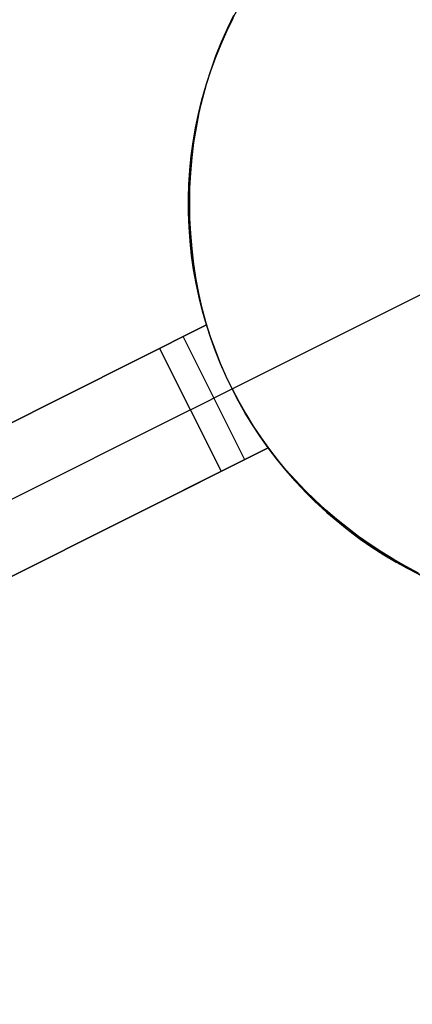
# Model space of a CAD drawing. Header units: millimetres. Extents: x 6239 to 7218, y -13987 to -13139.
# Tile 285 of 296: x 6791.83 to 6794.69, y -13398.56 to -13391.39. Entities that reach past the tile are written whole.
import ezdxf

# ---------------------------------------------------------------- set-up
doc = ezdxf.new("R2010")
doc.units = ezdxf.units.MM
doc.layers.add('color', color=7, linetype='Continuous')

msp = doc.modelspace()

# ---------------------------------------------------------------- linework, layer by layer
at = {"layer": 'color', "color": 254, "true_color": 0xcad1ee}
for p, q in [((6793.3755, -13391.3903, 3.1105), (6793.4235, -13391.2983, 3.1105)), ((6793.3308, -13391.4838, 3.1105), (6793.3755, -13391.3903, 3.1105)), ((6793.3807, -13391.3799, -7.3), (6793.3356, -13391.4732, -7.3)), ((6793.3807, -13391.3799, -7.3), (6793.3356, -13391.4732, -7.3)), ((6793.342, -13391.4511, 12.8246), (6793.3887, -13391.3542, 12.7813)), ((6793.342, -13391.4511, 12.8246), (6793.3887, -13391.3542, 12.7813)), ((6793.2892, -13391.5789, 3.1105), (6793.3308, -13391.4838, 3.1105)), ((6793.3356, -13391.4732, -7.3), (6793.2938, -13391.5679, -7.3)), ((6793.3356, -13391.4732, -7.3), (6793.2938, -13391.5679, -7.3)), ((6793.2988, -13391.5498, 12.8674), (6793.342, -13391.4511, 12.8246)), ((6793.2988, -13391.5498, 12.8674), (6793.342, -13391.4511, 12.8246)), ((6793.2591, -13391.6503, 12.9097), (6793.2988, -13391.5498, 12.8674)), ((6793.2591, -13391.6503, 12.9097), (6793.2988, -13391.5498, 12.8674)), ((6793.251, -13391.6753, 3.1105), (6793.2892, -13391.5789, 3.1105)), ((6793.2938, -13391.5679, -7.3), (6793.2553, -13391.6641, -7.3)), ((6793.2938, -13391.5679, -7.3), (6793.2553, -13391.6641, -7.3)), ((6793.2162, -13391.7731, 3.1105), (6793.251, -13391.6753, 3.1105)), ((6793.2553, -13391.6641, -7.3), (6793.2201, -13391.7615, -7.3)), ((6793.2553, -13391.6641, -7.3), (6793.2201, -13391.7615, -7.3)), ((6793.2231, -13391.7524, 12.9513), (6793.2591, -13391.6503, 12.9097)), ((6793.2231, -13391.7524, 12.9513), (6793.2591, -13391.6503, 12.9097)), ((6793.1847, -13391.8719, 3.1105), (6793.2162, -13391.7731, 3.1105)), ((6793.2201, -13391.7615, -7.3), (6793.1883, -13391.86, -7.3)), ((6793.2201, -13391.7615, -7.3), (6793.1883, -13391.86, -7.3)), ((6793.1908, -13391.856, 12.9923), (6793.2231, -13391.7524, 12.9513)), ((6793.1908, -13391.856, 12.9923), (6793.2231, -13391.7524, 12.9513)), ((6793.1567, -13391.9718, 3.1105), (6793.1847, -13391.8719, 3.1105)), ((6793.1883, -13391.86, -7.3), (6793.1599, -13391.9596, -7.3)), ((6793.1883, -13391.86, -7.3), (6793.1599, -13391.9596, -7.3)), ((6793.1622, -13391.9609, 13.0326), (6793.1908, -13391.856, 12.9923)), ((6793.1622, -13391.9609, 13.0326), (6793.1908, -13391.856, 12.9923)), ((6793.1321, -13392.0726, 3.1105), (6793.1567, -13391.9718, 3.1105)), ((6793.1599, -13391.9596, -7.3), (6793.135, -13392.0601, -7.3)), ((6793.1599, -13391.9596, -7.3), (6793.135, -13392.0601, -7.3)), ((6793.1373, -13392.0671, 13.0721), (6793.1622, -13391.9609, 13.0326)), ((6793.1373, -13392.0671, 13.0721), (6793.1622, -13391.9609, 13.0326)), ((6793.135, -13392.0601, -7.3), (6793.1135, -13392.1614, -7.3)), ((6793.135, -13392.0601, -7.3), (6793.1135, -13392.1614, -7.3)), ((6793.1111, -13392.1742, 3.1105), (6793.1321, -13392.0726, 3.1105)), ((6793.1162, -13392.1744, 13.1108), (6793.1373, -13392.0671, 13.0721)), ((6793.1162, -13392.1744, 13.1108), (6793.1373, -13392.0671, 13.0721)), ((6793.0936, -13392.2764, 3.1105), (6793.1111, -13392.1742, 3.1105)), ((6793.1135, -13392.1614, -7.3), (6793.0956, -13392.2634, -7.3)), ((6793.1135, -13392.1614, -7.3), (6793.0956, -13392.2634, -7.3)), ((6793.0989, -13392.2826, 13.1486), (6793.1162, -13392.1744, 13.1108)), ((6793.0989, -13392.2826, 13.1486), (6793.1162, -13392.1744, 13.1108)), ((6793.0796, -13392.3792, 3.1105), (6793.0936, -13392.2764, 3.1105)), ((6793.0956, -13392.2634, -7.3), (6793.0812, -13392.366, -7.3)), ((6793.0956, -13392.2634, -7.3), (6793.0812, -13392.366, -7.3)), ((6793.0854, -13392.3918, 13.1856), (6793.0989, -13392.2826, 13.1486)), ((6793.0854, -13392.3918, 13.1856), (6793.0989, -13392.2826, 13.1486)), ((6793.0692, -13392.4825, 3.1105), (6793.0796, -13392.3792, 3.1105)), ((6793.0812, -13392.366, -7.3), (6793.0703, -13392.469, -7.3)), ((6793.0812, -13392.366, -7.3), (6793.0703, -13392.469, -7.3)), ((6793.0757, -13392.5016, 13.2216), (6793.0854, -13392.3918, 13.1856)), ((6793.0757, -13392.5016, 13.2216), (6793.0854, -13392.3918, 13.1856)), ((6793.0623, -13392.586, 3.1105), (6793.0692, -13392.4825, 3.1105)), ((6793.0703, -13392.469, -7.3), (6793.063, -13392.5723, -7.3)), ((6793.0703, -13392.469, -7.3), (6793.063, -13392.5723, -7.3)), ((6793.0699, -13392.612, 13.2566), (6793.0757, -13392.5016, 13.2216)), ((6793.0699, -13392.612, 13.2566), (6793.0757, -13392.5016, 13.2216)), ((6793.0591, -13392.6897, 3.1105), (6793.0623, -13392.586, 3.1105)), ((6793.063, -13392.5723, -7.3), (6793.0593, -13392.6758, -7.3)), ((6793.063, -13392.5723, -7.3), (6793.0593, -13392.6758, -7.3)), ((6793.0679, -13392.7229, 13.2906), (6793.0699, -13392.612, 13.2566)), ((6793.0679, -13392.7229, 13.2906), (6793.0699, -13392.612, 13.2566)), ((6793.0593, -13392.6758, -7.3), (6793.0591, -13392.7794, -7.3)), ((6793.0593, -13392.6758, -7.3), (6793.0591, -13392.7794, -7.3)), ((6793.0594, -13392.7934, 3.1105), (6793.0591, -13392.6897, 3.1105)), ((6793.0591, -13392.7794, -7.3), (6793.0626, -13392.8829, -7.3)), ((6793.0591, -13392.7794, -7.3), (6793.0626, -13392.8829, -7.3)), ((6793.0698, -13392.8341, 13.3235), (6793.0679, -13392.7229, 13.2906)), ((6793.0698, -13392.8341, 13.3235), (6793.0679, -13392.7229, 13.2906)), ((6793.0633, -13392.8971, 3.1105), (6793.0594, -13392.7934, 3.1105)), ((6793.0755, -13392.9455, 13.3554), (6793.0698, -13392.8341, 13.3235)), ((6793.0755, -13392.9455, 13.3554), (6793.0698, -13392.8341, 13.3235)), ((6793.0626, -13392.8829, -7.3), (6793.0695, -13392.9862, -7.3)), ((6793.0626, -13392.8829, -7.3), (6793.0695, -13392.9862, -7.3)), ((6793.0708, -13393.0006, 3.1105), (6793.0633, -13392.8971, 3.1105)), ((6793.0695, -13392.9862, -7.3), (6793.0801, -13393.0892, -7.3)), ((6793.0695, -13392.9862, -7.3), (6793.0801, -13393.0892, -7.3)), ((6793.0851, -13393.0569, 13.386), (6793.0755, -13392.9455, 13.3554)), ((6793.0851, -13393.0569, 13.386), (6793.0755, -13392.9455, 13.3554)), ((6793.0819, -13393.1037, 3.1105), (6793.0708, -13393.0006, 3.1105)), ((6793.0986, -13393.1683, 13.4155), (6793.0851, -13393.0569, 13.386)), ((6793.0986, -13393.1683, 13.4155), (6793.0851, -13393.0569, 13.386)), ((6793.0801, -13393.0892, -7.3), (6793.0942, -13393.1918, -7.3)), ((6793.0801, -13393.0892, -7.3), (6793.0942, -13393.1918, -7.3)), ((6793.0965, -13393.2064, 3.1105), (6793.0819, -13393.1037, 3.1105)), ((6793.0942, -13393.1918, -7.3), (6793.1118, -13393.2939, -7.3)), ((6793.0942, -13393.1918, -7.3), (6793.1118, -13393.2939, -7.3)), ((6793.1147, -13393.3086, 3.1105), (6793.0965, -13393.2064, 3.1105)), ((6793.1158, -13393.2795, 13.4438), (6793.0986, -13393.1683, 13.4155)), ((6793.1158, -13393.2795, 13.4438), (6793.0986, -13393.1683, 13.4155)), ((6793.1368, -13393.3903, 13.4708), (6793.1158, -13393.2795, 13.4438)), ((6793.1368, -13393.3903, 13.4708), (6793.1158, -13393.2795, 13.4438)), ((6793.1118, -13393.2939, -7.3), (6793.133, -13393.3953, -7.3)), ((6793.1118, -13393.2939, -7.3), (6793.133, -13393.3953, -7.3)), ((6793.1364, -13393.41, 3.1105), (6793.1147, -13393.3086, 3.1105)), ((6793.3767, -13394.0762, -7.3), (6794.9412, -13393.2921, -7.3)), ((6793.133, -13393.3953, -7.3), (6793.1576, -13393.4958, -7.3)), ((6793.133, -13393.3953, -7.3), (6793.1576, -13393.4958, -7.3)), ((6793.1616, -13393.5107, 3.1105), (6793.1364, -13393.41, 3.1105)), ((6793.1617, -13393.5006, 13.4966), (6793.1368, -13393.3903, 13.4708)), ((6793.1617, -13393.5006, 13.4966), (6793.1368, -13393.3903, 13.4708)), ((6793.1576, -13393.4958, -7.3), (6793.1857, -13393.5955, -7.3)), ((6793.1576, -13393.4958, -7.3), (6793.1857, -13393.5955, -7.3)), ((6793.1902, -13393.6104, 3.1105), (6793.1616, -13393.5107, 3.1105)), ((6793.1902, -13393.6104, 13.521), (6793.1617, -13393.5006, 13.4966)), ((6793.1902, -13393.6104, 13.521), (6793.1617, -13393.5006, 13.4966)), ((6785.1066, -13397.6616, 17.1672), (6793.1902, -13393.6104, 13.521)), ((6785.1066, -13397.6616, 17.1672), (6793.1902, -13393.6104, 13.521)), ((6793.1902, -13393.6104, 8.9336), (6788.5991, -13395.9112, 8.9336)), ((6793.1902, -13393.6104, 0.7), (6792.849, -13393.7814, 0.7)), ((6793.1902, -13393.6104, 0.7), (6792.849, -13393.7814, 0.7)), ((6793.1857, -13393.5955, -7.3), (6793.2172, -13393.6942, -7.3)), ((6793.1857, -13393.5955, -7.3), (6793.2172, -13393.6942, -7.3)), ((6793.2212, -13393.7059, 0.7), (6793.1902, -13393.6104, 0.7)), ((6793.1902, -13393.6104, 0.7), (6793.1902, -13393.6104, 13.521)), ((6793.2212, -13393.7059, 0.7), (6793.1902, -13393.6104, 0.7)), ((6793.1902, -13393.6104, 0.7), (6793.1902, -13393.6104, 13.521)), ((6793.0196, -13393.6959, 0.7), (6793.4676, -13394.5899, 0.7)), ((6793.2172, -13393.6942, -7.3), (6793.2521, -13393.7917, -7.3)), ((6793.2172, -13393.6942, -7.3), (6793.2521, -13393.7917, -7.3)), ((6793.2554, -13393.8004, 0.7), (6793.2212, -13393.7059, 0.7)), ((6793.2554, -13393.8004, 0.7), (6793.2212, -13393.7059, 0.7)), ((6792.849, -13393.7814, 0.7), (6785.1066, -13397.6616, 15.7)), ((6792.849, -13393.7814, 0.7), (6785.1066, -13397.6616, 15.7)), ((6792.849, -13393.7814, 0.7), (6793.297, -13394.6754, 0.7)), ((6792.849, -13393.7814, 0.7), (6793.297, -13394.6754, 0.7)), ((6793.2521, -13393.7917, -7.3), (6793.2904, -13393.8879, -7.3)), ((6793.2521, -13393.7917, -7.3), (6793.2904, -13393.8879, -7.3)), ((6793.2928, -13393.8936, 0.7), (6793.2554, -13393.8004, 0.7)), ((6793.2928, -13393.8936, 0.7), (6793.2554, -13393.8004, 0.7)), ((6793.2904, -13393.8879, -7.3), (6793.3319, -13393.9828, -7.3)), ((6793.2904, -13393.8879, -7.3), (6793.3319, -13393.9828, -7.3)), ((6793.3332, -13393.9856, 0.7), (6793.2928, -13393.8936, 0.7)), ((6793.3332, -13393.9856, 0.7), (6793.2928, -13393.8936, 0.7)), ((6793.3319, -13393.9828, -7.3), (6793.3767, -13394.0762, -7.3)), ((6793.3319, -13393.9828, -7.3), (6793.3767, -13394.0762, -7.3)), ((6793.3767, -13394.0762, 0.7), (6793.3332, -13393.9856, 0.7)), ((6793.3767, -13394.0762, 0.7), (6793.3332, -13393.9856, 0.7)), ((6793.073, -13394.2284, 0.7), (6793.3767, -13394.0762, 0.7)), ((6793.4232, -13394.1652, 0.7), (6793.3767, -13394.0762, 0.7)), ((6793.3767, -13394.0762, -7.3), (6793.4247, -13394.1679, -7.3)), ((6793.3767, -13394.0762, -7.3), (6793.3767, -13394.0762, 0.7)), ((6793.4232, -13394.1652, 0.7), (6793.3767, -13394.0762, 0.7)), ((6793.3767, -13394.0762, -7.3), (6793.4247, -13394.1679, -7.3)), ((6793.3767, -13394.0762, -7.3), (6793.3767, -13394.0762, 0.7)), ((6793.4727, -13394.2527, 0.7), (6793.4232, -13394.1652, 0.7)), ((6793.4727, -13394.2527, 0.7), (6793.4232, -13394.1652, 0.7)), ((6793.4247, -13394.1679, -7.3), (6793.4759, -13394.258, -7.3)), ((6793.4247, -13394.1679, -7.3), (6793.4759, -13394.258, -7.3)), ((6793.073, -13394.2284, 0.7), (6785.3306, -13398.1086, 15.7)), ((6793.5251, -13394.3384, 0.7), (6793.4727, -13394.2527, 0.7)), ((6793.5251, -13394.3384, 0.7), (6793.4727, -13394.2527, 0.7)), ((6793.4759, -13394.258, -7.3), (6793.5301, -13394.3462, -7.3)), ((6793.4759, -13394.258, -7.3), (6793.5301, -13394.3462, -7.3)), ((6793.5803, -13394.4223, 0.7), (6793.5251, -13394.3384, 0.7)), ((6793.5803, -13394.4223, 0.7), (6793.5251, -13394.3384, 0.7)), ((6793.5301, -13394.3462, -7.3), (6793.5873, -13394.4326, -7.3)), ((6793.5301, -13394.3462, -7.3), (6793.5873, -13394.4326, -7.3)), ((6793.6383, -13394.5044, 0.7), (6793.5803, -13394.4223, 0.7)), ((6793.6383, -13394.5044, 0.7), (6793.5803, -13394.4223, 0.7)), ((6793.5873, -13394.4326, -7.3), (6793.6475, -13394.5169, -7.3)), ((6793.5873, -13394.4326, -7.3), (6793.6475, -13394.5169, -7.3)), ((6793.6383, -13394.5044, 13.6502), (6785.5547, -13398.5556, 17.3099)), ((6793.6383, -13394.5044, 13.6502), (6785.5547, -13398.5556, 17.3099)), ((6789.0104, -13396.8237, 9.0049), (6793.6383, -13394.5044, 9.0049)), ((6793.297, -13394.6754, 0.7), (6793.6383, -13394.5044, 0.7)), ((6793.297, -13394.6754, 0.7), (6793.6383, -13394.5044, 0.7)), ((6793.6383, -13394.5044, 13.6502), (6793.6383, -13394.5044, 0.7)), ((6793.7019, -13394.5851, 13.6544), (6793.6383, -13394.5044, 13.6502)), ((6793.6383, -13394.5044, 13.6502), (6793.6383, -13394.5044, 0.7)), ((6793.701, -13394.587, 3.1815), (6793.6383, -13394.5044, 3.1815)), ((6793.7019, -13394.5851, 13.6544), (6793.6383, -13394.5044, 13.6502)), ((6793.6475, -13394.5169, -7.3), (6793.7105, -13394.599, -7.3)), ((6793.6475, -13394.5169, -7.3), (6793.7105, -13394.599, -7.3)), ((6793.7665, -13394.6674, 3.1815), (6793.701, -13394.587, 3.1815)), ((6793.7681, -13394.6637, 13.6571), (6793.7019, -13394.5851, 13.6544)), ((6793.7681, -13394.6637, 13.6571), (6793.7019, -13394.5851, 13.6544)), ((6793.7105, -13394.599, -7.3), (6793.7763, -13394.679, -7.3)), ((6793.7105, -13394.599, -7.3), (6793.7763, -13394.679, -7.3)), ((6785.5547, -13398.5556, 15.7), (6793.297, -13394.6754, 0.7)), ((6785.5547, -13398.5556, 15.7), (6793.297, -13394.6754, 0.7)), ((6793.8348, -13394.7455, 3.1815), (6793.7665, -13394.6674, 3.1815)), ((6793.8369, -13394.7402, 13.6584), (6793.7681, -13394.6637, 13.6571)), ((6793.8369, -13394.7402, 13.6584), (6793.7681, -13394.6637, 13.6571)), ((6793.7763, -13394.679, -7.3), (6793.8449, -13394.7566, -7.3)), ((6793.7763, -13394.679, -7.3), (6793.8449, -13394.7566, -7.3)), ((6793.9058, -13394.8212, 3.1815), (6793.8348, -13394.7455, 3.1815)), ((6793.908, -13394.8145, 13.6583), (6793.8369, -13394.7402, 13.6584)), ((6793.908, -13394.8145, 13.6583), (6793.8369, -13394.7402, 13.6584)), ((6793.8449, -13394.7566, -7.3), (6793.9161, -13394.8318, -7.3)), ((6793.8449, -13394.7566, -7.3), (6793.9161, -13394.8318, -7.3)), ((6793.9793, -13394.8944, 3.1815), (6793.9058, -13394.8212, 3.1815)), ((6793.9815, -13394.8865, 13.6567), (6793.908, -13394.8145, 13.6583)), ((6793.9815, -13394.8865, 13.6567), (6793.908, -13394.8145, 13.6583)), ((6793.9161, -13394.8318, -7.3), (6793.9898, -13394.9045, -7.3)), ((6793.9161, -13394.8318, -7.3), (6793.9898, -13394.9045, -7.3)), ((6794.0553, -13394.965, 3.1815), (6793.9793, -13394.8944, 3.1815)), ((6794.0572, -13394.9561, 13.6538), (6793.9815, -13394.8865, 13.6567)), ((6794.0572, -13394.9561, 13.6538), (6793.9815, -13394.8865, 13.6567)), ((6793.9898, -13394.9045, -7.3), (6794.0661, -13394.9746, -7.3)), ((6793.9898, -13394.9045, -7.3), (6794.0661, -13394.9746, -7.3)), ((6794.1337, -13395.0329, 3.1815), (6794.0553, -13394.965, 3.1815)), ((6794.1351, -13395.0231, 13.6494), (6794.0572, -13394.9561, 13.6538)), ((6794.1351, -13395.0231, 13.6494), (6794.0572, -13394.9561, 13.6538)), ((6794.0661, -13394.9746, -7.3), (6794.1447, -13395.0421, -7.3)), ((6794.0661, -13394.9746, -7.3), (6794.1447, -13395.0421, -7.3)), ((6794.2144, -13395.0981, 3.1815), (6794.1337, -13395.0329, 3.1815)), ((6794.215, -13395.0876, 13.6435), (6794.1351, -13395.0231, 13.6494)), ((6794.215, -13395.0876, 13.6435), (6794.1351, -13395.0231, 13.6494)), ((6794.1447, -13395.0421, -7.3), (6794.2255, -13395.1067, -7.3)), ((6794.1447, -13395.0421, -7.3), (6794.2255, -13395.1067, -7.3)), ((6794.2973, -13395.1605, 3.1815), (6794.2144, -13395.0981, 3.1815)), ((6794.2968, -13395.1495, 13.6363), (6794.215, -13395.0876, 13.6435)), ((6794.2968, -13395.1495, 13.6363), (6794.215, -13395.0876, 13.6435)), ((6794.2255, -13395.1067, -7.3), (6794.3086, -13395.1686, -7.3)), ((6794.2255, -13395.1067, -7.3), (6794.3086, -13395.1686, -7.3)), ((6794.3806, -13395.2086, 13.6277), (6794.2968, -13395.1495, 13.6363)), ((6794.3806, -13395.2086, 13.6277), (6794.2968, -13395.1495, 13.6363)), ((6794.3824, -13395.2199, 3.1815), (6794.2973, -13395.1605, 3.1815)), ((6794.3086, -13395.1686, -7.3), (6794.3937, -13395.2276, -7.3)), ((6794.3086, -13395.1686, -7.3), (6794.3937, -13395.2276, -7.3)), ((6794.4661, -13395.2649, 13.6177), (6794.3806, -13395.2086, 13.6277)), ((6794.4661, -13395.2649, 13.6177), (6794.3806, -13395.2086, 13.6277)), ((6794.4694, -13395.2764, 3.1815), (6794.3824, -13395.2199, 3.1815)), ((6794.3937, -13395.2276, -7.3), (6794.4809, -13395.2835, -7.3)), ((6794.3937, -13395.2276, -7.3), (6794.4809, -13395.2835, -7.3)), ((6794.5532, -13395.3184, 13.6063), (6794.4661, -13395.2649, 13.6177)), ((6794.5532, -13395.3184, 13.6063), (6794.4661, -13395.2649, 13.6177)), ((6794.5583, -13395.3298, 3.1815), (6794.4694, -13395.2764, 3.1815)), ((6794.4809, -13395.2835, -7.3), (6794.5699, -13395.3365, -7.3)), ((6794.4809, -13395.2835, -7.3), (6794.5699, -13395.3365, -7.3)), ((6794.6419, -13395.3689, 13.5935), (6794.5532, -13395.3184, 13.6063)), ((6794.6419, -13395.3689, 13.5935), (6794.5532, -13395.3184, 13.6063)), ((6794.649, -13395.3802, 3.1815), (6794.5583, -13395.3298, 3.1815)), ((6794.5699, -13395.3365, -7.3), (6794.6607, -13395.3863, -7.3)), ((6794.5699, -13395.3365, -7.3), (6794.6607, -13395.3863, -7.3)), ((6794.732, -13395.4164, 13.5794), (6794.6419, -13395.3689, 13.5935)), ((6794.732, -13395.4164, 13.5794), (6794.6419, -13395.3689, 13.5935)), ((6794.7414, -13395.4273, 3.1815), (6794.649, -13395.3802, 3.1815)), ((6794.6607, -13395.3863, -7.3), (6794.7531, -13395.433, -7.3)), ((6794.6607, -13395.3863, -7.3), (6794.7531, -13395.433, -7.3))]:
    msp.add_line(p, q, dxfattribs=at)

doc.saveas('drawing.dxf')
